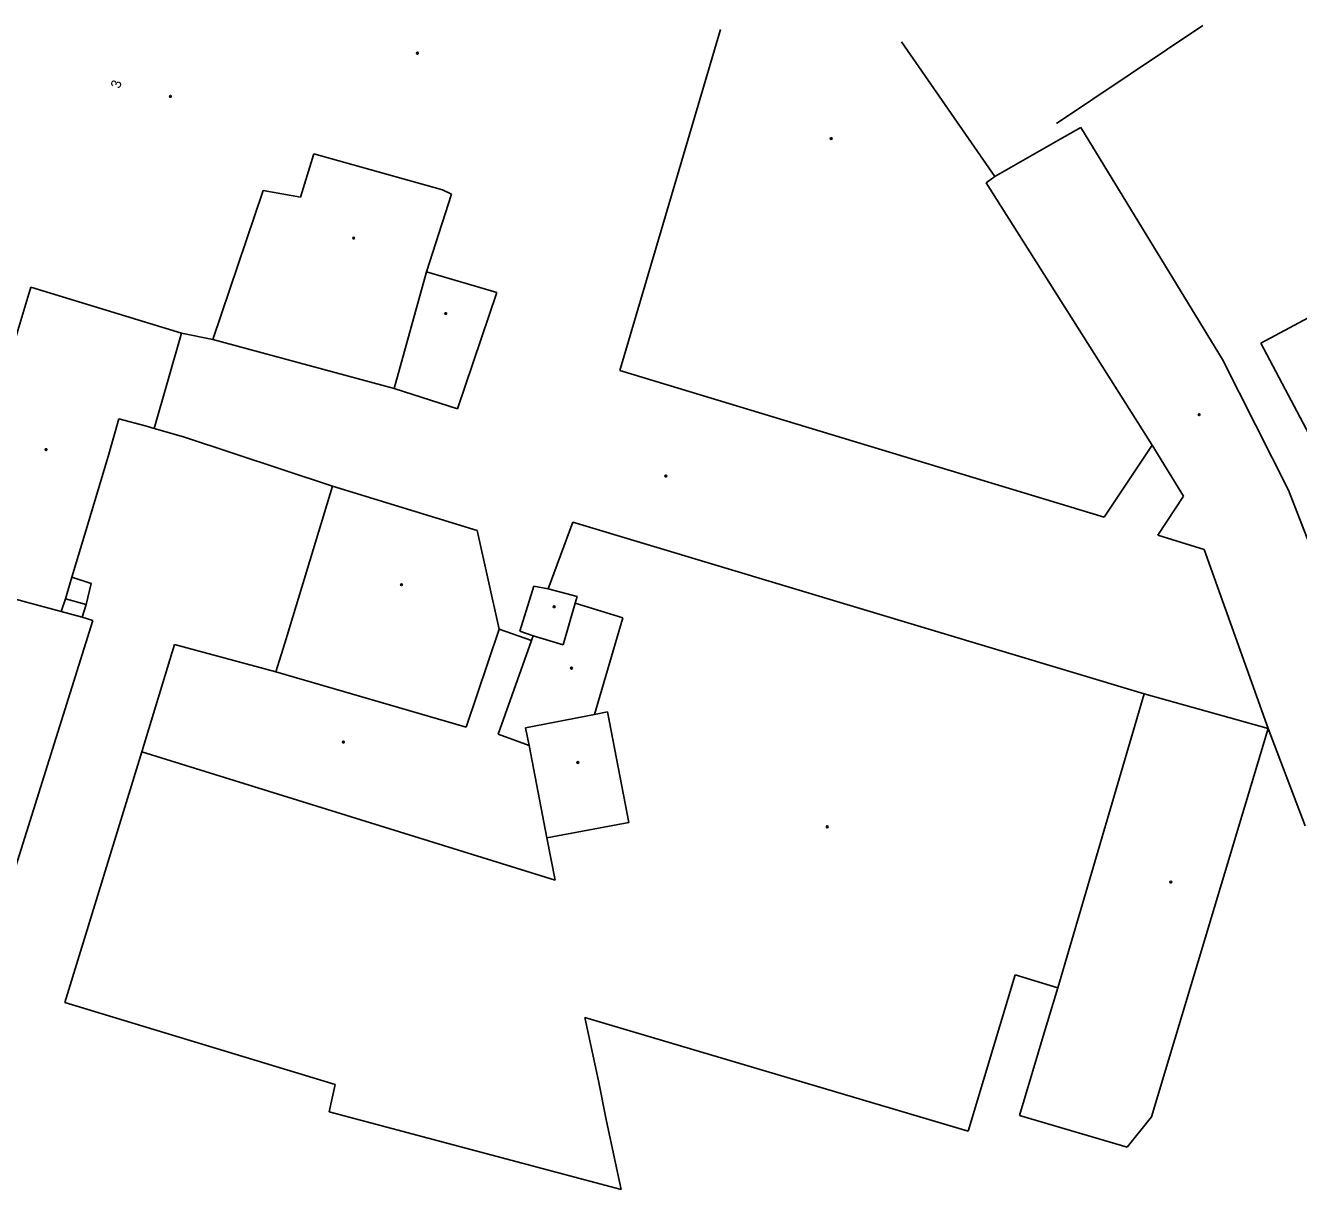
# Model space of a CAD drawing. Extents: x -598341 to -594502, y -1162301 to -1161406.
# Drawn here: x -597632.3 to -597505.2, y -1161523.6 to -1161407.4 of the extents above; entities that cross this region are included whole.
import ezdxf

# ---------------------------------------------------------------- set-up
doc = ezdxf.new("R2010")
doc.units = 0
for name, color, linetype in [('Vrstva 11', 7, 'Continuous'), ('Vrstva 39', 7, 'Continuous'), ('Vrstva 46', 7, 'Continuous'), ('Vrstva 5', 7, 'Continuous')]:
    doc.layers.add(name, color=color, linetype=linetype)

msp = doc.modelspace()

# ---------------------------------------------------------------- linework, layer by layer
at = {"layer": 'Vrstva 11'}
for p, q in [((-597628.34, -1161464.58), (-597626.26, -1161465.15)), ((-597626.26, -1161465.15), (-597626.67, -1161466.44))]:
    msp.add_line(p, q, dxfattribs=at)
msp.add_lwpolyline([(-597627.7, -1161462.44), (-597625.77, -1161463.05), (-597626.26, -1161465.15)], dxfattribs=at)
at = {"layer": 'Vrstva 39'}
for centre, radius in [((-597593.19, -1161410.12), 0.09), ((-597593.19, -1161410.12), 0.0398), ((-597617.85, -1161414.44), 0.09), ((-597617.85, -1161414.44), 0.0398), ((-597551.87, -1161418.65), 0.09), ((-597551.87, -1161418.65), 0.0398), ((-597599.55, -1161428.58), 0.09), ((-597599.55, -1161428.58), 0.0398), ((-597590.36, -1161436.12), 0.09), ((-597590.36, -1161436.12), 0.0398), ((-597515.13, -1161446.21), 0.09), ((-597515.13, -1161446.21), 0.0398), ((-597630.27, -1161449.7), 0.09), ((-597630.27, -1161449.7), 0.0398), ((-597568.38, -1161452.34), 0.09), ((-597568.38, -1161452.34), 0.0398), ((-597594.77, -1161463.18), 0.09), ((-597594.77, -1161463.18), 0.0398), ((-597579.53, -1161465.38), 0.09), ((-597579.53, -1161465.38), 0.0398), ((-597577.8, -1161471.51), 0.09), ((-597577.8, -1161471.51), 0.0398), ((-597600.58, -1161478.89), 0.09), ((-597600.58, -1161478.89), 0.0398), ((-597577.17, -1161480.93), 0.09), ((-597577.17, -1161480.93), 0.0398), ((-597552.26, -1161487.35), 0.09), ((-597552.26, -1161487.35), 0.0398), ((-597517.96, -1161492.87), 0.09), ((-597517.96, -1161492.87), 0.0398)]:
    msp.add_circle(centre, radius, dxfattribs=at)
at = {"layer": 'Vrstva 5'}
for p, q in [((-597514.77, -1161407.36), (-597529.38, -1161417.13)), ((-597562.92, -1161407.76), (-597572.98, -1161441.81)), ((-597544.85, -1161409.01), (-597535.52, -1161422.43)), ((-597528.54, -1161418.44), (-597526.95, -1161417.55)), ((-597526.95, -1161417.55), (-597512.8, -1161440.72)), ((-597535.52, -1161422.43), (-597528.54, -1161418.44)), ((-597604.85, -1161424.49), (-597603.54, -1161420.17)), ((-597590.67, -1161423.78), (-597603.54, -1161420.17)), ((-597536.41, -1161423.07), (-597535.52, -1161422.43)), ((-597613.63, -1161438.71), (-597608.6, -1161423.82)), ((-597608.6, -1161423.82), (-597604.85, -1161424.49)), ((-597589.77, -1161424.19), (-597592.29, -1161431.94)), ((-597590.67, -1161423.78), (-597589.77, -1161424.19)), ((-597519.83, -1161449.26), (-597536.41, -1161423.07)), ((-597508.98, -1161439.06), (-597495.43, -1161431.83)), ((-597595.51, -1161443.6), (-597592.29, -1161431.94)), ((-597592.29, -1161431.94), (-597585.27, -1161434.02)), ((-597640.61, -1161462.69), (-597631.78, -1161433.48)), ((-597616.73, -1161438.07), (-597631.78, -1161433.48)), ((-597585.27, -1161434.02), (-597589.2, -1161445.64)), ((-597616.73, -1161438.07), (-597619.49, -1161447.6)), ((-597616.73, -1161438.07), (-597613.63, -1161438.71)), ((-597613.63, -1161438.71), (-597595.51, -1161443.6)), ((-597483.11, -1161487.98), (-597508.98, -1161439.06)), ((-597512.8, -1161440.72), (-597506.21, -1161453.76)), ((-597572.98, -1161441.81), (-597524.61, -1161456.44)), ((-597589.2, -1161445.64), (-597595.51, -1161443.6)), ((-597622.99, -1161446.62), (-597624.06, -1161450.38)), ((-597620.24, -1161447.35), (-597622.99, -1161446.62)), ((-597619.49, -1161447.6), (-597620.24, -1161447.35)), ((-597616.54, -1161448.42), (-597619.49, -1161447.6)), ((-597601.68, -1161453.36), (-597616.54, -1161448.42)), ((-597524.61, -1161456.44), (-597519.83, -1161449.26)), ((-597516.69, -1161454.36), (-597519.83, -1161449.26)), ((-597624.06, -1161450.38), (-597626.41, -1161458.15)), ((-597606.44, -1161469.01), (-597601.68, -1161453.36)), ((-597601.68, -1161453.36), (-597587.21, -1161457.77)), ((-597519.25, -1161458.23), (-597516.69, -1161454.36)), ((-597506.21, -1161453.76), (-597494.59, -1161483.67)), ((-597577.66, -1161456.94), (-597580.13, -1161463.61)), ((-597520.63, -1161474.07), (-597577.66, -1161456.94)), ((-597626.41, -1161458.15), (-597627.7, -1161462.44)), ((-597587.21, -1161457.77), (-597585.01, -1161467.62)), ((-597514.62, -1161459.68), (-597519.25, -1161458.23)), ((-597508.24, -1161477.54), (-597514.62, -1161459.68)), ((-597640.61, -1161462.69), (-597628.77, -1161465.86)), ((-597627.7, -1161462.44), (-597628.34, -1161464.58)), ((-597581.57, -1161463.33), (-597582.96, -1161467.83)), ((-597580.13, -1161463.61), (-597581.57, -1161463.33)), ((-597577.25, -1161464.37), (-597580.13, -1161463.61)), ((-597628.34, -1161464.58), (-597628.77, -1161465.86)), ((-597577.44, -1161465.03), (-597577.25, -1161464.37)), ((-597628.77, -1161465.86), (-597626.67, -1161466.44)), ((-597578.64, -1161469.19), (-597577.44, -1161465.03)), ((-597577.44, -1161465.03), (-597572.67, -1161466.48)), ((-597625.59, -1161466.75), (-597635.48, -1161498.24)), ((-597626.67, -1161466.44), (-597625.59, -1161466.75)), ((-597572.67, -1161466.48), (-597575.52, -1161476.13)), ((-597585.01, -1161467.62), (-597588.32, -1161477.42)), ((-597581.79, -1161468.76), (-597585.01, -1161467.62)), ((-597582.96, -1161467.83), (-597581.62, -1161468.29)), ((-597581.62, -1161468.29), (-597581.79, -1161468.76)), ((-597581.62, -1161468.29), (-597578.64, -1161469.19)), ((-597620.71, -1161479.86), (-597617.44, -1161469.17)), ((-597617.44, -1161469.17), (-597607.31, -1161471.88)), ((-597607.31, -1161471.88), (-597606.44, -1161469.01)), ((-597585.13, -1161478.1), (-597581.79, -1161468.76)), ((-597588.32, -1161477.42), (-597607.31, -1161471.88)), ((-597520.63, -1161474.07), (-597529.25, -1161503.42)), ((-597508.24, -1161477.54), (-597520.63, -1161474.07)), ((-597575.52, -1161476.13), (-597582.39, -1161477.48)), ((-597575.52, -1161476.13), (-597574.21, -1161475.88)), ((-597574.21, -1161475.88), (-597572.07, -1161486.92)), ((-597582.39, -1161477.48), (-597582.04, -1161479.24)), ((-597508.24, -1161477.54), (-597519.9, -1161516.31)), ((-597504.54, -1161487.27), (-597508.24, -1161477.54)), ((-597582.04, -1161479.24), (-597585.13, -1161478.1)), ((-597628.38, -1161504.89), (-597620.71, -1161479.86)), ((-597579.44, -1161492.67), (-597620.71, -1161479.86)), ((-597580.26, -1161488.44), (-597582.04, -1161479.24)), ((-597572.07, -1161486.92), (-597580.26, -1161488.44)), ((-597580.26, -1161488.44), (-597579.44, -1161492.67)), ((-597533.51, -1161502.14), (-597538.21, -1161517.75)), ((-597529.25, -1161503.42), (-597533.51, -1161502.14)), ((-597530.49, -1161507.58), (-597529.25, -1161503.42)), ((-597601.41, -1161513.06), (-597628.38, -1161504.89)), ((-597538.21, -1161517.75), (-597576.47, -1161506.39)), ((-597576.47, -1161506.39), (-597575.11, -1161512.7)), ((-597533.08, -1161516.16), (-597530.49, -1161507.58)), ((-597602, -1161515.81), (-597601.41, -1161513.06)), ((-597575.11, -1161512.7), (-597574.32, -1161516.73)), ((-597572.83, -1161523.56), (-597602, -1161515.81)), ((-597574.32, -1161516.73), (-597572.83, -1161523.56)), ((-597522.33, -1161519.34), (-597533.08, -1161516.16)), ((-597519.9, -1161516.31), (-597522.33, -1161519.34))]:
    msp.add_line(p, q, dxfattribs=at)

# ---------------------------------------------------------------- texts
at = {"layer": 'Vrstva 46'}
msp.add_text('3', height=1, rotation=72.76, dxfattribs=at).set_placement((-597622.9, -1161413.71))

doc.saveas('drawing.dxf')
